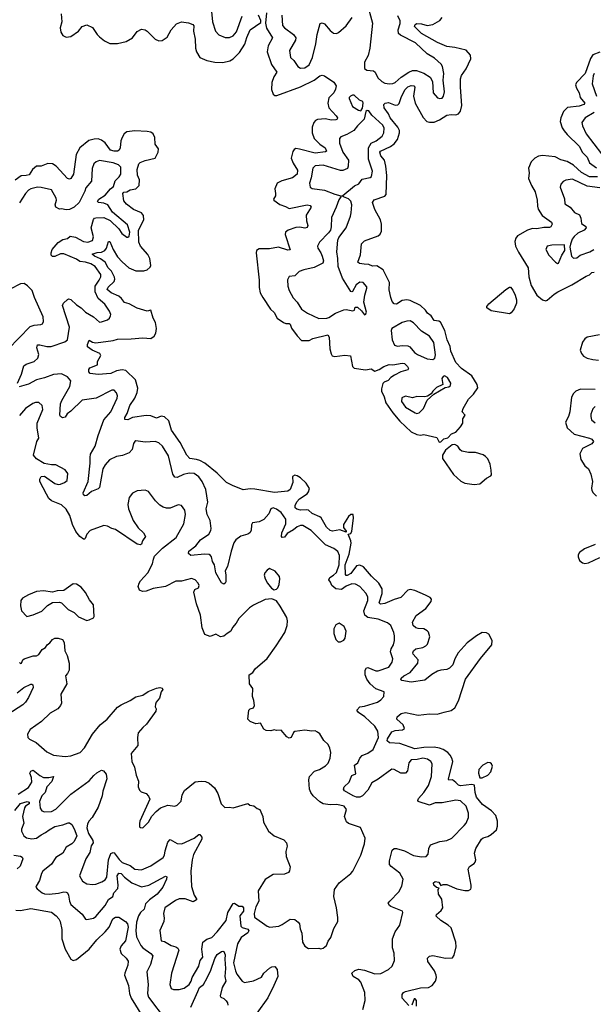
# Model space of a CAD drawing. Extents: x 1839239 to 1929705, y 762242 to 910352.
# Tile 340 of 429: x 1873668 to 1878688, y 888382 to 896995. Entities that reach past the tile are written whole.
import ezdxf

# ---------------------------------------------------------------- set-up
doc = ezdxf.new("R2010")
doc.units = 0

msp = doc.modelspace()

# ---------------------------------------------------------------- linework, layer by layer
at = {"layer": '0CON10XD'}
for points in [[(1875343.3, 897095), (1875354.4, 896975), (1875383.1, 896895), (1875411.7, 896861.7), (1875465, 896838.6), (1875505, 896840), (1875535, 896852.9), (1875565, 896890), (1875614, 897026)], [(1876707.3, 897145), (1876754.7, 896965), (1876731.5, 896745), (1876717.6, 896682.4), (1876685.4, 896624.6), (1876686.8, 896566.8), (1876705, 896552.5), (1876765, 896546.7), (1876778.8, 896535), (1876803.8, 896485), (1876838, 896455), (1876865, 896441.1), (1876905, 896434.4), (1876935, 896436.5), (1876955, 896445.5), (1877006.8, 896493.2), (1877075, 896535.3), (1877105, 896550), (1877140.1, 896550.1), (1877205, 896527.1), (1877261.7, 896491.7), (1877281.9, 896455), (1877288, 896355), (1877325, 896312.5), (1877345, 896304.2), (1877365, 896308.8), (1877375.8, 896325), (1877385.6, 896365), (1877374.3, 896465.7), (1877379.4, 896525), (1877369.4, 896585), (1877356.9, 896605), (1877298.5, 896658.5), (1877233.1, 896695), (1877132.9, 896792.9), (1876999.8, 896859.8), (1876982.7, 896875), (1876979.8, 896905), (1876997.3, 896962.7), (1876997.5, 896985), (1876978.4, 897028.4)], [(1874030.6, 897045), (1874038.1, 896975), (1874022.9, 896925), (1874028.5, 896885), (1874045.5, 896855.5), (1874075, 896841.9), (1874115, 896848.1), (1874184, 896896), (1874215.4, 896934.6), (1874255, 896950.4), (1874305.3, 896925.3), (1874345, 896864.2), (1874365, 896844.3), (1874410.3, 896810.3), (1874458, 896788), (1874525, 896785.6), (1874601.2, 896805), (1874654.2, 896835), (1874695, 896892.5), (1874735, 896911.4), (1874765, 896906.5), (1874784.2, 896895), (1874854.4, 896825), (1874885, 896809.7), (1874915, 896812.1), (1874959.2, 896840.8), (1874995, 896905.7), (1875041.5, 896958.5), (1875085, 896975.6), (1875146.3, 896966.3), (1875183.3, 896953.3), (1875192.1, 896942.1), (1875189.6, 896895), (1875204.3, 896824.3), (1875206.9, 896745), (1875215.5, 896715), (1875245.8, 896665), (1875305, 896637.5), (1875375, 896623.1), (1875445, 896620), (1875506.2, 896635), (1875535, 896651.1), (1875592.7, 896707.3), (1875637.8, 896782.2), (1875655, 896839.2), (1875685, 896906.2), (1875778.9, 896971.1), (1875779.3, 896989.3), (1875756.7, 897035)], [(1875828.6, 897055), (1875820, 896965), (1875829.4, 896919.4), (1875879.4, 896835), (1875842.5, 896765), (1875833.8, 896715), (1875871.9, 896601.9), (1875917.1, 896535), (1875892.5, 896495), (1875873.3, 896445), (1875872.9, 896385), (1875885, 896343.3), (1875901.7, 896331.7), (1875917.9, 896332.1), (1876125, 896407.8), (1876244.8, 896465.2), (1876295, 896503.1), (1876315, 896510), (1876335, 896503.9), (1876417.2, 896447.2), (1876436.9, 896415), (1876433.1, 896386.9), (1876417.8, 896355), (1876375, 896311.4), (1876365.4, 896265), (1876375, 896222.9), (1876436.4, 896155), (1876448.5, 896135), (1876447.1, 896125), (1876435, 896118.2), (1876395, 896114.7), (1876343.7, 896126.3), (1876275, 896122.1), (1876256.8, 896113.2), (1876243.2, 896096.8), (1876227.3, 896055), (1876228.8, 896005), (1876246.2, 895955), (1876293.8, 895905), (1876342.3, 895875), (1876354.2, 895845), (1876345, 895838.9), (1876255, 895826.1), (1876116.6, 895863.4), (1876085, 895866.9), (1876069.2, 895860.8), (1876057.6, 895842.4), (1876044.2, 895785), (1876060.8, 895740.8), (1876099.3, 895679.3), (1876097.7, 895645), (1876055, 895610.4), (1875963.4, 895586.6), (1875922.1, 895565), (1875900.6, 895515), (1875908.2, 895475), (1875908.2, 895455), (1875890.5, 895425), (1875893.5, 895415), (1875945, 895378.4), (1875995, 895362), (1876025, 895343.5), (1876185, 895374.6), (1876209.2, 895369.2), (1876218.6, 895355), (1876175.4, 895285), (1876177.1, 895235), (1876190, 895195), (1876185, 895175.7), (1876165, 895170.9), (1876118.6, 895178.6), (1876083.7, 895176.3), (1876016.9, 895153.1), (1875994.4, 895135), (1875990.6, 895115), (1876035, 894981.2), (1876015, 894978.9), (1875933.6, 895006.4), (1875855, 894991.4), (1875765, 894991.4), (1875741.2, 894975), (1875738.8, 894955), (1875764.5, 894715), (1875762.4, 894652.4), (1875772.2, 894605), (1875795, 894564), (1875862.6, 894462.6), (1875894.2, 894434.2), (1875922, 894385), (1875975.4, 894345.4), (1875996.4, 894336.4), (1876025, 894337.8), (1876035, 894330), (1876048.1, 894295), (1876095, 894228.6), (1876135, 894188.9), (1876201.4, 894188.6), (1876235, 894205.9), (1876365, 894238.6), (1876377.9, 894217.9), (1876383.6, 894115), (1876392.6, 894072.6), (1876403.1, 894055), (1876425, 894048.5), (1876515, 894060.4), (1876564.4, 894054.4), (1876581.7, 893961.7), (1876595, 893946.7), (1876695, 893931.7), (1876745, 893941.6), (1876775, 893921.1), (1876815.6, 893934.4), (1876855, 893962.2), (1876902.5, 893977.5), (1876935, 893977.1), (1877015, 893990.9), (1877035, 893986.7), (1877061.7, 893961.7), (1877072, 893945), (1877065, 893932), (1877005, 893915.2), (1876947.8, 893885), (1876915, 893863.8), (1876892, 893838), (1876857.4, 893822.6), (1876847.7, 893812.3), (1876834, 893766), (1876834.3, 893745), (1876858.5, 893695), (1876873.8, 893643.8), (1876935, 893555.5), (1876995, 893483.1), (1877095, 893390.5), (1877145, 893365.8), (1877175, 893360), (1877205, 893366), (1877318.8, 893338.8), (1877338.3, 893298.3), (1877355, 893302.5), (1877381.2, 893328.8), (1877415, 893337.5), (1877448, 893372), (1877485, 893387.1), (1877525, 893433.1), (1877545, 893464), (1877547.6, 893502.4), (1877566.2, 893535), (1877540, 893565), (1877550, 893595), (1877595, 893675.8), (1877640.3, 893719.7), (1877678, 893775), (1877673.1, 893805), (1877625, 893878.8), (1877535.5, 893945), (1877486.6, 893995), (1877441.6, 894095), (1877434.2, 894135), (1877408.8, 894195), (1877389.2, 894275), (1877349.7, 894349.7), (1877335, 894358.2), (1877294.1, 894364.1), (1877268.5, 894405), (1877238, 894428), (1877219.6, 894455), (1877175, 894494.1), (1877085, 894538.8), (1877055, 894544.1), (1877015, 894537.6), (1876965, 894506.9), (1876945, 894509.4), (1876929.1, 894529.1), (1876915.4, 894565), (1876902.9, 894632.9), (1876903.8, 894695), (1876848.1, 894808.1), (1876795, 894841.3), (1876755, 894839.4), (1876725, 894852.6), (1876683.6, 894856.4)], [(1875962.5, 897035), (1875969.1, 896945), (1875985.7, 896925), (1876064.4, 896865), (1876085.6, 896835), (1876081.5, 896815), (1876029.2, 896725), (1876038.5, 896665), (1876066.9, 896636.9), (1876102.5, 896585), (1876125, 896570.6), (1876165, 896574.4), (1876200.9, 896599.1), (1876230, 896665), (1876259.1, 896785), (1876270.4, 896865), (1876297.8, 896962.2), (1876315, 896968.9), (1876335, 896959.3), (1876385, 896899.6), (1876415, 896877.3), (1876440, 896875), (1876458.3, 896881.7), (1876525, 896941.5), (1876577.3, 897015)], [(1876683.6, 894856.4), (1876642.7, 894862.7), (1876627.1, 894875), (1876650.9, 894939.1), (1876660.5, 895035), (1876685, 895059.5), (1876806.8, 895103.2), (1876822, 895118), (1876834.7, 895145.3), (1876834.7, 895205), (1876826.5, 895245), (1876775.3, 895335), (1876754.6, 895395), (1876769.6, 895420.4), (1876865, 895451.8), (1876876.4, 895465), (1876882.4, 895632.4), (1876871.8, 895715), (1876861.5, 895765), (1876828.5, 895805), (1876820.9, 895835), (1876826.5, 895845), (1876914.5, 895885), (1876945, 895910.4), (1876973.8, 895946.2), (1876991.8, 896005), (1876992.5, 896025), (1876978.7, 896055), (1876911.7, 896135), (1876895, 896170.7), (1876857.2, 896225), (1876855.5, 896254.5), (1876866.4, 896263.6), (1876895, 896270), (1876955, 896247.9), (1876978.9, 896251.1), (1876988.4, 896261.6), (1877005.7, 896315), (1877039.1, 896380.9), (1877065, 896406.8), (1877095, 896419.6), (1877116.4, 896416.4), (1877125.4, 896405.4), (1877114, 896325), (1877130.3, 896265), (1877198.3, 896138.3), (1877230, 896105), (1877255, 896097.3), (1877295, 896098.2), (1877341, 896119), (1877405, 896160.8), (1877443.4, 896166.6), (1877485, 896162.4), (1877509.1, 896170.9), (1877525.9, 896194.1), (1877537.4, 896245), (1877524.7, 896405), (1877525, 896476.2), (1877534.4, 896505.6), (1877575, 896564.4), (1877616.7, 896653.3), (1877612.2, 896685), (1877575, 896728.9), (1877475, 896752.8), (1877405, 896761.5), (1877325, 896795.3), (1877184.7, 896875), (1877124.4, 896935), (1877127.8, 896952.2), (1877145, 896961.5), (1877185, 896959.7), (1877235, 896943.6), (1877285, 896952), (1877345, 896989.2), (1877365.9, 897015)], [(1878745, 896711.9), (1878683.8, 896686.2), (1878663.7, 896656.3), (1878617.2, 896525), (1878540.8, 896445), (1878532.5, 896425), (1878540.4, 896395), (1878564.2, 896355), (1878574.7, 896315), (1878614.3, 896265), (1878606.6, 896253.4), (1878565, 896237.5), (1878463.8, 896226.2), (1878428.5, 896191.5), (1878403.1, 896135), (1878399.6, 896105), (1878415, 896048.8), (1878432.3, 896022.3), (1878459.3, 895989.3), (1878565, 895887.9), (1878595, 895833.8), (1878633.7, 895793.7), (1878655, 895741.5), (1878715, 895699.3)], [(1878697.1, 896525), (1878687.5, 896505), (1878679.6, 896435), (1878717.5, 896325)], [(1876655, 896197.5), (1876668.3, 896221.7), (1876673.8, 896265), (1876670, 896280), (1876642.1, 896292.1), (1876595, 896333.3), (1876580, 896335), (1876562.5, 896325), (1876552.5, 896315), (1876552.5, 896305), (1876580, 896235), (1876632.2, 896202.2), (1876655, 896197.5)], [(1876285, 894380), (1876355, 894384.5), (1876375, 894391.1), (1876430.9, 894429.1), (1876505, 894456.2), (1876525, 894458.9), (1876585, 894447.5), (1876597.5, 894455), (1876605, 894480), (1876625, 894480), (1876659.3, 894449.3), (1876685, 894412.5), (1876698.8, 894421.2), (1876702.5, 894435), (1876681.2, 894525), (1876687.5, 894585), (1876706.2, 894645), (1876705, 894657.5), (1876673.3, 894695), (1876645, 894699.2), (1876613.6, 894676.4), (1876581.7, 894618.3), (1876575, 894613.3), (1876565, 894616.7), (1876493.1, 894735), (1876454.4, 894835), (1876452.9, 894905), (1876442.9, 894965), (1876453.2, 895066.8), (1876461.1, 895088.9), (1876524.5, 895175), (1876564.1, 895275), (1876570, 895305), (1876574.4, 895375), (1876566.5, 895406.5), (1876546.6, 895426.6), (1876502.5, 895445), (1876490, 895455), (1876495, 895457.5), (1876597.7, 895542.3), (1876635, 895560), (1876665, 895600), (1876735, 895614.2), (1876746.6, 895623.4), (1876755, 895670), (1876719.6, 895775), (1876721.6, 895875), (1876744.7, 895915.3), (1876788.6, 895935), (1876840.8, 895975), (1876853.8, 896003.8), (1876856.8, 896045), (1876845, 896073.3), (1876749.4, 896159.4), (1876725, 896197.5), (1876708.3, 896201.7), (1876697, 896193), (1876684, 896125), (1876625, 896067.5), (1876591.9, 896025), (1876530.1, 895989.9), (1876480, 895970), (1876465.7, 895955), (1876466.5, 895915), (1876495.3, 895835.3), (1876546.1, 895765), (1876544.1, 895715), (1876536.3, 895693.7), (1876495, 895675.6), (1876475, 895675.6), (1876323.1, 895723.1), (1876252.8, 895717.2), (1876232.9, 895697.1), (1876219.8, 895610.2), (1876205.6, 895565), (1876209.2, 895529.2), (1876228.1, 895518.1), (1876335, 895502.3), (1876425, 895467.8), (1876480, 895455), (1876480, 895445), (1876460, 895420), (1876438.9, 895355), (1876397.1, 895265), (1876394.1, 895184.1), (1876386.8, 895153.2), (1876370.9, 895129.1), (1876292.6, 895047.4), (1876274.2, 895015), (1876276.2, 894995), (1876303.8, 894955), (1876316, 894925), (1876326.2, 894885), (1876320, 894865), (1876244.1, 894825.9), (1876155, 894807.5), (1876115, 894791.8), (1876075, 894754.5), (1876025, 894748.8), (1876010.5, 894720.5), (1876015.5, 894665), (1876026.5, 894625), (1876060.5, 894560.5), (1876095, 894522.9), (1876135, 894461.4), (1876186.2, 894426.2), (1876285, 894380)], [(1878695, 896183.2), (1878615.8, 896135), (1878587.5, 896095), (1878592.9, 896065), (1878626.8, 895995), (1878760.4, 895820.4)], [(1877075, 888372), (1877014.8, 888434.8), (1877015, 888467.5), (1877025.8, 888485), (1877045, 888494.5), (1877175, 888526), (1877245, 888528.6), (1877277.5, 888545), (1877306, 888584), (1877314.5, 888615), (1877313.5, 888636.5), (1877298.2, 888675), (1877240.6, 888755), (1877237.5, 888785), (1877255, 888801.4), (1877285, 888808.1), (1877395, 888784.4), (1877455, 888788.8), (1877470, 888810), (1877488.1, 888885), (1877484.5, 888925), (1877445, 889050), (1877419.2, 889075), (1877353.8, 889113.8), (1877312.8, 889152.8), (1877315, 889167.5), (1877357.9, 889202.1), (1877371.4, 889225), (1877361.2, 889301.2), (1877334.2, 889345), (1877330, 889385), (1877338.3, 889398.3), (1877315, 889402.5), (1877294, 889425), (1877290, 889445), (1877305, 889456), (1877335, 889448.8), (1877355, 889420), (1877375, 889430), (1877405, 889430), (1877495, 889392.9), (1877563.6, 889376.4), (1877595, 889376.7), (1877615, 889387.5), (1877620.7, 889399.3), (1877620, 889425), (1877592, 889565), (1877605, 889586.7), (1877645, 889612.5), (1877653.3, 889625), (1877658.8, 889645), (1877650, 889705), (1877660, 889745), (1877709.2, 889825), (1877725, 889838.1), (1877765, 889850), (1877795, 889867.5), (1877842.2, 889907.8), (1877851.3, 889938.7), (1877850.9, 889985), (1877834.7, 890034.7), (1877798.1, 890075), (1877718.5, 890128.5), (1877667.5, 890195), (1877653.2, 890235), (1877649.5, 890299.5), (1877625.8, 890305.8), (1877525, 890292.2), (1877508.9, 890298.9), (1877485, 890322.9), (1877455, 890344), (1877425, 890342.5), (1877420, 890350), (1877459.1, 890505), (1877450.4, 890535), (1877435, 890560), (1877413.8, 890583.8), (1877375, 890610.4), (1877343.2, 890623.2), (1877295, 890632.3), (1877205, 890628.8), (1877125, 890616.6), (1876995, 890661.7), (1876905, 890670), (1876884.8, 890685), (1876886.7, 890705), (1876925.8, 890764.2), (1876955, 890777.8), (1877017.4, 890782.6), (1877037.1, 890792.9), (1877025.3, 890825.3), (1876968.1, 890875), (1876972.6, 890897.4), (1877006.2, 890925), (1877045, 890935.6), (1877155, 890911.8), (1877255, 890921.6), (1877320.6, 890919.4), (1877384, 890936), (1877445, 890950.6), (1877477.5, 890975), (1877507.9, 891035), (1877570.5, 891225), (1877702.4, 891407.6), (1877800, 891525), (1877802.5, 891565), (1877775, 891618.8), (1877752.3, 891632.3), (1877715, 891633.8), (1877665, 891606), (1877585, 891542.5), (1877505.6, 891455), (1877476.7, 891405), (1877458, 891352), (1877428.4, 891321.6), (1877405, 891310.8), (1877354.6, 891305.4), (1877325, 891295.5), (1877275, 891265.5), (1877215, 891217.3), (1877095, 891200.4), (1877013.3, 891215), (1877004.2, 891225), (1877005.8, 891235), (1877029.2, 891255), (1877086, 891284), (1877151.8, 891365), (1877154.5, 891395), (1877112.5, 891445), (1877108.9, 891455), (1877114.4, 891475), (1877135, 891491.2), (1877195, 891501.8), (1877223.1, 891516.9), (1877236.7, 891533.3), (1877256.4, 891595), (1877246.4, 891636.4), (1877235, 891650), (1877205, 891665.6), (1877155, 891668.2), (1877135, 891675.5), (1877112.5, 891695), (1877104.6, 891725), (1877137.6, 891782.4), (1877222.2, 891845), (1877269.4, 891905), (1877271.9, 891925), (1877259.5, 891939.5), (1877220.2, 891960.2), (1877125, 892001.9), (1877085, 892008.9), (1877065, 892003.3), (1877005, 891940.4), (1876945, 891922.8), (1876865, 891888.2), (1876825, 891883.3), (1876815, 891893.8), (1876840.7, 891975), (1876840.8, 892015), (1876811.8, 892065), (1876745.7, 892125.7), (1876678.4, 892208.4), (1876645, 892222), (1876615, 892217.6), (1876565, 892150.8), (1876535, 892133.4), (1876525, 892133.9), (1876520.9, 892140.9), (1876515.6, 892225), (1876551.5, 892318.5), (1876570, 892415), (1876567.1, 892437.1), (1876542, 892495), (1876565, 892500), (1876575, 892520), (1876590.9, 892635), (1876586.9, 892666.9), (1876565, 892665.7), (1876545, 892648.1), (1876502.3, 892577.7), (1876501.3, 892551.3), (1876525, 892520), (1876525, 892511.2), (1876470.9, 892530.9), (1876405, 892521.2), (1876385, 892526.2), (1876354.6, 892555), (1876306.6, 892636.6), (1876295, 892647.1), (1876227.8, 892675), (1876195, 892703.1), (1876175, 892707.8), (1876125, 892704.8), (1876093, 892713), (1876079.6, 892725), (1876078.6, 892745), (1876092.6, 892777.4), (1876117.9, 892802.1), (1876185, 892848.1), (1876196.4, 892865), (1876204.5, 892895), (1876175, 892940.5), (1876125, 892985.7), (1876095, 893004), (1876075, 893011.2), (1876055, 892997.5), (1876058.8, 892945), (1876035.7, 892885), (1876015, 892871.1), (1875897.6, 892857.6), (1875725, 892887.6), (1875685, 892890), (1875625, 892882), (1875529.3, 892919.3), (1875476.8, 892946.8), (1875397, 893027), (1875287.3, 893115), (1875245, 893138.6), (1875216.5, 893146.5), (1875156.9, 893155), (1875129.6, 893185), (1875072.3, 893295), (1874997.7, 893405), (1874973.5, 893485), (1874935, 893521.1), (1874905, 893526.4), (1874865, 893510.4), (1874815, 893529.2), (1874775, 893531.1), (1874655, 893515.3), (1874614.4, 893494.4), (1874587.5, 893497.5), (1874588.5, 893515), (1874608.9, 893551.1), (1874630.5, 893619.5), (1874674.6, 893685), (1874694.7, 893735), (1874701.8, 893771.8), (1874680.5, 893845), (1874597.9, 893925), (1874565, 893932.4), (1874515, 893924), (1874465, 893900.5), (1874355, 893890), (1874285, 893901.2), (1874272, 893915), (1874272, 893935), (1874281.7, 893948.3), (1874350, 893975), (1874350, 894005), (1874377, 894057), (1874370, 894075), (1874303, 894103), (1874261.7, 894131.7), (1874260, 894155), (1874275, 894190), (1874305, 894172.5), (1874335, 894168), (1874485, 894189.2), (1874525, 894200.4), (1874645, 894201.8), (1874745, 894211.5), (1874815, 894206.5), (1874844.4, 894225), (1874858.3, 894251.7), (1874865.3, 894294.7), (1874857, 894345), (1874836.1, 894385), (1874815, 894453.3), (1874785, 894443.7), (1874695, 894472.4), (1874625, 894509.7), (1874585, 894519.6), (1874560, 894555), (1874535.3, 894575), (1874467.1, 894605), (1874433.6, 894635), (1874441.5, 894655), (1874496.2, 894703.8), (1874500.7, 894725), (1874496.7, 894743.3), (1874472.1, 894795), (1874442, 894825), (1874415, 894873.3), (1874375, 894903.5), (1874323.1, 894925), (1874301.2, 894945), (1874345, 894958.8), (1874385, 894962), (1874412.3, 894975), (1874426.3, 894995), (1874445, 895055.8), (1874456.1, 895055), (1874486.8, 894985), (1874525, 894920.5), (1874565, 894875.3), (1874623.5, 894825), (1874685, 894799.3), (1874755, 894797.2), (1874785, 894806.1), (1874809.7, 894830.3), (1874814.7, 894845), (1874806.1, 894905), (1874789.7, 894939.7), (1874725.2, 895015), (1874709.2, 895049.2), (1874709.1, 895155), (1874753.1, 895245), (1874751.6, 895281.6), (1874734.4, 895305), (1874665, 895333.4), (1874602.2, 895382.2), (1874578.9, 895408.9), (1874570, 895475), (1874579.2, 895485), (1874605, 895490), (1874634.2, 895505.8), (1874684.5, 895515), (1874714.6, 895545), (1874715.3, 895594.7), (1874700.2, 895635), (1874695.4, 895685), (1874711.5, 895735), (1874721.9, 895745), (1874765, 895761.9), (1874854.2, 895785), (1874879.5, 895835), (1874882.7, 895865), (1874852.9, 895905), (1874849.3, 895965), (1874837.2, 895995), (1874815, 896010.9), (1874785, 896017.9), (1874675, 896023), (1874604.4, 896015), (1874582.2, 895997.8), (1874564.1, 895965), (1874553.7, 895935), (1874547.3, 895872.7), (1874537.3, 895852.7), (1874525, 895844.2), (1874495, 895844.4), (1874463.5, 895853.5), (1874415, 895917.1), (1874385, 895941.5), (1874355, 895952.9), (1874319.5, 895950.5), (1874273, 895937), (1874194.5, 895875)], [(1874194.5, 895875), (1874162.3, 895815), (1874138.1, 895645), (1874115, 895606), (1874105, 895600.8), (1874085, 895606), (1873986.2, 895715), (1873955, 895733.5), (1873915, 895737.5), (1873855, 895714.6), (1873815, 895713.9), (1873781.2, 895685), (1873751, 895639), (1873725, 895630.7), (1873680.4, 895629.6), (1873627.7, 895592.3)], [(1878725, 895620), (1878655, 895621.6), (1878585, 895658.3), (1878515, 895722.5), (1878460.5, 895755), (1878405, 895769.7), (1878355, 895796.1), (1878242.5, 895807.5), (1878209.1, 895800.9), (1878175.5, 895784.5), (1878145, 895751.2), (1878120, 895695), (1878125.7, 895655), (1878121.1, 895605), (1878146.2, 895545), (1878179.9, 895489.9), (1878197.1, 895415), (1878198.5, 895365), (1878206.1, 895336.1), (1878242.1, 895282.1), (1878322.5, 895225), (1878327.5, 895205), (1878318, 895182), (1878305, 895175.6), (1878255, 895176.1), (1878194.8, 895165.2), (1878155, 895167.8), (1878113.1, 895155), (1878025, 895104.4), (1878010, 895085), (1878001.2, 895055), (1878006.9, 895015), (1878032.2, 894962.2), (1878116.9, 894825), (1878124.6, 894745), (1878145, 894670), (1878194.6, 894584.6), (1878245, 894545.7), (1878273.9, 894536.1), (1878285, 894540), (1878345.4, 894594.6), (1878376.6, 894613.4), (1878501.9, 894675), (1878625, 894752.7), (1878655, 894763.4), (1878675, 894784.5), (1878695, 894786.7)], [(1873647.7, 893815), (1873683.8, 893895), (1873705, 893966.7), (1873725, 893982.9), (1873795, 894005.5), (1873825.9, 894034.1), (1873835.3, 894065), (1873816.7, 894125), (1873825, 894149.2), (1873845, 894150.5), (1873905.3, 894135.3), (1873943.4, 894136.6), (1874062.4, 894177.6), (1874086.2, 894195), (1874104, 894305), (1874042.2, 894495), (1874052.5, 894515), (1874085, 894548.6), (1874095, 894554.3), (1874115, 894548.6), (1874165, 894501.5), (1874205.3, 894475.3), (1874242.5, 894437.5), (1874315, 894395.6), (1874365, 894350), (1874385, 894350.8), (1874435, 894368), (1874453.8, 894385), (1874463.3, 894405), (1874466.7, 894415), (1874454, 894445), (1874411.9, 894505), (1874355.6, 894555), (1874327.6, 894615), (1874327.1, 894665), (1874364, 894715), (1874378.8, 894745), (1874377.9, 894765), (1874329.1, 894835), (1874290.5, 894860.5), (1874245.2, 894875.2), (1874195, 894879.5), (1874165, 894900.8), (1874055, 894945.7), (1874025, 894945.7), (1873975, 894923.3), (1873955, 894923.8), (1873944.2, 894934.2), (1873943.1, 894955), (1873951.9, 894985), (1874004.6, 895045), (1874045, 895072), (1874085, 895082.2), (1874110.2, 895099.8), (1874155, 895091.3), (1874225, 895053.2), (1874265, 895047.7), (1874305, 895064.2), (1874313.8, 895096.2), (1874293.9, 895175), (1874314.1, 895245.9), (1874322.1, 895257.9), (1874335, 895262.8), (1874405, 895264.6), (1874458.7, 895238.7), (1874534.2, 895165), (1874561.4, 895125), (1874605, 895092), (1874615, 895092), (1874625, 895101.2), (1874633.3, 895135), (1874611.1, 895201.1), (1874480.7, 895310.7), (1874440.5, 895375), (1874405, 895389.8), (1874356.2, 895395), (1874350, 895405), (1874359.1, 895425), (1874415, 895461.1), (1874463.7, 895516.3), (1874488.1, 895535), (1874503.5, 895585), (1874538.9, 895621.1), (1874553.5, 895645), (1874552, 895705), (1874533.8, 895725), (1874485, 895741.8), (1874365, 895762.2), (1874338, 895752), (1874315.4, 895734.6), (1874302.4, 895692.4), (1874296.9, 895583.1), (1874246.4, 895525), (1874238.2, 895495), (1874189.5, 895395), (1874145.6, 895355), (1874105, 895334.6), (1874075, 895331.2), (1874035, 895341.1), (1874015, 895336.4), (1873984.7, 895355), (1873979.5, 895375), (1873989.7, 895415), (1873986.6, 895435), (1873945, 895507.8), (1873855, 895528.1), (1873825, 895529.4), (1873765, 895515.6), (1873745.5, 895504.5), (1873717.5, 895475), (1873666.9, 895393.1)], [(1878745, 895523.3), (1878635, 895537.6), (1878505, 895600.9), (1878447.7, 895592.3), (1878425, 895578.8), (1878404, 895555), (1878399.5, 895529.5), (1878437, 895427), (1878440.6, 895385), (1878485, 895355.6), (1878525, 895307.1), (1878567, 895287), (1878579.8, 895259.8), (1878585, 895210.8), (1878622.5, 895185), (1878626.1, 895175), (1878607.9, 895155), (1878553.7, 895126.3), (1878521.5, 895098.5), (1878504.3, 895075.7), (1878487.5, 895032.5), (1878484, 895005), (1878496.2, 894925), (1878515, 894910), (1878545, 894911.4), (1878573.6, 894936.4), (1878658, 894965), (1878694.3, 894985)], [(1878375, 894862), (1878385, 894863.8), (1878414.3, 894935), (1878439.2, 894975), (1878436.4, 895026.4), (1878325, 895023.1), (1878285, 895013.8), (1878274, 894985), (1878300, 894935), (1878356.7, 894875), (1878375, 894862)], [(1873567.8, 894112.2), (1873760, 894310), (1873795, 894323.6), (1873852.5, 894327.5), (1873866.7, 894335), (1873876, 894355), (1873872.5, 894395), (1873796.1, 894566.1), (1873776.2, 894625), (1873735, 894666.7), (1873705.9, 894685.9), (1873675, 894683.8), (1873585, 894636.7)], [(1877955, 894421.2), (1877795, 894446.7), (1877757.5, 894475), (1877757.5, 894485), (1877775, 894510), (1877923.3, 894635), (1877954.1, 894655.9), (1877965, 894656.2), (1877985, 894630), (1878005.5, 894585.5), (1878015.6, 894545), (1878015.7, 894515.7), (1877995.5, 894464.5), (1877969.7, 894430.3), (1877955, 894421.2)], [(1877285, 894022), (1877301.2, 894035), (1877306.7, 894063.3), (1877292.2, 894172.2), (1877254.3, 894225), (1877185, 894271.1), (1877115, 894343.3), (1877085, 894359.4), (1877055, 894358.1), (1877015, 894345.6), (1876925.7, 894294.3), (1876919.2, 894275), (1876929.2, 894195), (1876948, 894148), (1876975, 894140), (1877015, 894145.5), (1877065, 894143.3), (1877082.9, 894132.9), (1877123.3, 894085), (1877149.2, 894065), (1877235, 894028.6), (1877285, 894022)], [(1878742.9, 894237.1), (1878635, 894218.1), (1878615, 894204.2), (1878594.5, 894175), (1878574.5, 894105), (1878585.5, 894075), (1878602.7, 894052.7), (1878635.7, 894034.3), (1878685, 894021.9), (1878735, 894017.6)], [(1876735, 891186.2), (1876705.3, 891225), (1876691.5, 891265), (1876691.9, 891305), (1876703.3, 891325), (1876715, 891327.1), (1876785, 891300), (1876805, 891300), (1876897.8, 891332.2), (1876929.2, 891375), (1876934.4, 891405), (1876912, 891465), (1876918.7, 891491.3), (1876938.2, 891525), (1876948.5, 891565), (1876949.5, 891605), (1876942.2, 891635), (1876915, 891694), (1876887.8, 891717.8), (1876805, 891750.8), (1876715, 891766.8), (1876688.8, 891785), (1876681.4, 891825), (1876715.4, 891915), (1876714.6, 891945), (1876698, 891978), (1876645, 892036.5), (1876608.1, 892058.1), (1876575, 892061.2), (1876525, 892038.5), (1876485, 892009.3), (1876435, 892015.9), (1876400.9, 892045), (1876388.8, 892075), (1876373.1, 892095), (1876383.1, 892115), (1876414.3, 892134.3), (1876440, 892160), (1876463.4, 892225), (1876467.3, 892307.2), (1876453, 892343), (1876417.8, 892367.8), (1876345, 892402.2), (1876217.6, 892527.6), (1876145, 892569.2), (1876125, 892571.1), (1876095, 892559.3), (1876065, 892533), (1876010.3, 892499.7), (1875985, 892467.3), (1875965.6, 892465.6), (1875958.6, 892475), (1875963.3, 892505), (1875997.2, 892585), (1875997.7, 892625), (1875955, 892684.4), (1875915, 892711.9), (1875885, 892724.2), (1875865, 892716.7), (1875848.7, 892671.3), (1875805, 892622), (1875765, 892602), (1875705, 892592.5), (1875698, 892575), (1875694.4, 892525), (1875682, 892505), (1875665, 892493.1), (1875604.5, 892475.5), (1875560, 892445), (1875542.2, 892417.8), (1875518.2, 892345), (1875487.8, 892212.2), (1875465.8, 892175), (1875473.5, 892135), (1875472.3, 892077.7), (1875467.5, 892065), (1875455, 892058), (1875435, 892068.8), (1875385, 892155.6), (1875372.9, 892225), (1875354.6, 892255), (1875347.5, 892295), (1875338.2, 892308.2), (1875325, 892315.4), (1875285, 892319.5), (1875165, 892307.5), (1875144.6, 892324.6), (1875149.5, 892345), (1875208.3, 892391.7), (1875250.9, 892445), (1875323.3, 892495), (1875340, 892525), (1875343.6, 892545), (1875333.8, 892615), (1875309.2, 892665), (1875301.1, 892715), (1875313.5, 892775), (1875297.9, 892885), (1875264.5, 892955), (1875235.3, 892995.3), (1875194, 893024), (1875150.6, 893029.4), (1875102.4, 893017.6), (1875045, 892991.1), (1875025, 892991.9), (1875008.2, 893018.2), (1874969.8, 893179.8), (1874918.6, 893265), (1874885, 893293.1), (1874855, 893305.6), (1874765, 893299.4), (1874685, 893309.6), (1874674.5, 893305), (1874665, 893288.8), (1874652, 893235), (1874625.6, 893204.4), (1874566.9, 893183.1), (1874515, 893174.4), (1874453.1, 893145), (1874415, 893100), (1874396.2, 893065), (1874365, 892903.3), (1874355, 892892), (1874295, 892868.1), (1874255, 892833.8), (1874239.3, 892829.3), (1874227.7, 892837.7), (1874224.3, 892855), (1874266.6, 892955), (1874284.6, 893115), (1874283.6, 893163.6), (1874288.8, 893195), (1874328.4, 893265), (1874353.9, 893356.1), (1874405.7, 893494.3), (1874466.5, 893565), (1874520, 893685), (1874523.5, 893705), (1874515, 893730), (1874495, 893754), (1874475, 893754), (1874336.2, 893683.8), (1874215, 893666.9), (1874115, 893570.8), (1874082.3, 893547.7), (1874065, 893517.5), (1874043, 893513), (1874025, 893522.5), (1874020, 893535), (1874025.3, 893635), (1874036.2, 893665), (1874107.3, 893785), (1874116.2, 893835), (1874085, 893870.5), (1874035, 893895.9), (1873965, 893891.3), (1873885, 893860.7), (1873815, 893843.3), (1873745, 893807.4), (1873663.5, 893783.5)], [(1877145, 893550.5), (1877165, 893554.5), (1877203.1, 893595), (1877233.9, 893666.1), (1877291.7, 893718.3), (1877393, 893777), (1877425, 893783.3), (1877437.5, 893795), (1877442.5, 893815), (1877413.3, 893865), (1877385, 893878.8), (1877375, 893873.3), (1877363.8, 893855), (1877372.5, 893805), (1877315, 893777.5), (1877282.5, 893745), (1877268.3, 893721.7), (1877237, 893703), (1877213.9, 893696.1), (1877145, 893699.2), (1877105, 893688.1), (1877045, 893702.9), (1877012.2, 893687.8), (1877008.9, 893655), (1877045.7, 893605), (1877128.8, 893555), (1877145, 893550.5)], [(1878705, 893761.2), (1878577.2, 893762.8), (1878534.3, 893745), (1878515.4, 893724.6), (1878498.3, 893691.7), (1878484.3, 893565), (1878471.9, 893525), (1878445.7, 893475), (1878459.4, 893425), (1878519.6, 893369.6), (1878656, 893335), (1878675.6, 893325), (1878689.2, 893305), (1878674.2, 893285), (1878595, 893242.5), (1878571.7, 893198.3), (1878578.1, 893148.1), (1878615, 893093.5), (1878646.7, 893065), (1878668.1, 893018.1), (1878680.4, 892955), (1878672.7, 892897.3), (1878676.6, 892876.6), (1878686.7, 892855), (1878716.3, 892826.3)], [(1873665, 891371.2), (1873675, 891362.9), (1873682.5, 891365), (1873695.8, 891394.2), (1873707.3, 891402.7), (1873785, 891428.9), (1873815, 891430.8), (1873835, 891441.2), (1873864.8, 891485.2), (1873895, 891503.2), (1873906.9, 891525), (1873932.7, 891545), (1873955, 891574.3), (1873975, 891584.3), (1874005, 891583.3), (1874043.6, 891573.6), (1874057.8, 891547.8), (1874064.3, 891475), (1874083.1, 891433.1), (1874101.9, 891365), (1874100.6, 891305), (1874085.5, 891274.5), (1874070, 891255), (1874080.9, 891185), (1874026.9, 891095), (1874033.1, 891015), (1874025.7, 890995), (1874002.8, 890967.2), (1873935, 890929.2), (1873860, 890855), (1873760, 890785), (1873736.7, 890745), (1873740, 890715), (1873752.3, 890702.3), (1873813, 890673), (1873905, 890590), (1873965, 890560), (1874065, 890550), (1874115, 890554), (1874196.2, 890585), (1874235.6, 890624.4), (1874305.8, 890745), (1874373.5, 890826.5), (1874433.3, 890876.7), (1874525, 890980.8), (1874555, 891002.5), (1874635, 891040), (1874685, 891072), (1874745, 891085.8), (1874793.1, 891116.9), (1874865, 891147.1), (1874895, 891153.8), (1874915, 891146), (1874920, 891135), (1874905.5, 891114.5), (1874891.4, 891058.6), (1874863.1, 891025), (1874855.9, 891005.9), (1874854.3, 890984.3), (1874863.3, 890965), (1874858, 890945), (1874776.8, 890833.2), (1874745, 890804.4), (1874705.7, 890755), (1874699.2, 890715), (1874700.8, 890645), (1874644.3, 890575), (1874650, 890505), (1874674, 890455), (1874688.6, 890385), (1874707.5, 890335), (1874706, 890285), (1874716.1, 890256.1), (1874731.7, 890241.7), (1874775.9, 890225.9), (1874795, 890202.5), (1874806, 890175), (1874720, 889985), (1874716.4, 889963.6), (1874717.5, 889935), (1874725, 889927.5), (1874746.1, 889923.9), (1874795.7, 889974.3), (1874823.2, 890026.8), (1874861.7, 890068.3), (1874900.8, 890099.2), (1874965, 890123.8), (1875025, 890116), (1875046, 890124), (1875080.7, 890159.3), (1875090, 890215), (1875109.5, 890250.5), (1875205, 890326.7), (1875255.9, 890334.1), (1875295, 890330.8), (1875325.6, 890315.6), (1875372, 890275), (1875400.8, 890225), (1875432, 890135), (1875464.1, 890104.1), (1875504.1, 890105.9), (1875535, 890099.4), (1875665, 890137.5), (1875683, 890123), (1875717.7, 890117.7), (1875745, 890093.3), (1875770, 890085), (1875796.7, 890025), (1875802.5, 889975), (1875845, 889897.5), (1875894.4, 889854.4), (1875979.3, 889819.3), (1876004.2, 889795), (1876008.6, 889765), (1875997.1, 889717.1), (1876001.4, 889675), (1876036.2, 889585), (1876030.7, 889549.3), (1876020, 889535), (1875985, 889521.2), (1875885, 889517.5), (1875815, 889474.3), (1875756.2, 889375), (1875759.5, 889285), (1875734.6, 889235), (1875721.1, 889175), (1875723.4, 889143.4), (1875835, 889064), (1875855.9, 889055.9), (1875935, 889065.7), (1875965, 889078.6), (1876035, 889127.5), (1876075, 889123.8), (1876105, 889101.2), (1876116, 889085), (1876123.2, 889043.2), (1876138.6, 889005), (1876142.5, 888925), (1876165, 888891.2), (1876195, 888871.2), (1876285, 888872.5), (1876305, 888867.5), (1876325, 888872.5), (1876353, 888897), (1876366.7, 888935), (1876390, 888965), (1876416, 889044), (1876451.2, 889105), (1876451.7, 889141.7), (1876441.2, 889225), (1876418.8, 889325), (1876423.8, 889385), (1876463.8, 889445), (1876565, 889526.2), (1876582.7, 889547.3), (1876653.1, 889685), (1876685.6, 889784.4), (1876691.4, 889835), (1876649.5, 889929.5), (1876545, 889963.1), (1876527.9, 889977.9), (1876510.8, 890025), (1876528.2, 890085), (1876506.9, 890115), (1876445, 890128.8), (1876385, 890126.1), (1876325, 890135.4), (1876293.7, 890153.7), (1876235.6, 890205), (1876215.6, 890235), (1876204.4, 890265), (1876197.5, 890345), (1876205.8, 890374.2), (1876249.5, 890420.5), (1876292.5, 890435), (1876343.2, 890466.8), (1876367.6, 890492.4), (1876384, 890535), (1876390, 890585), (1876383, 890623), (1876366.7, 890655), (1876329.5, 890689.5), (1876295, 890747.5), (1876273.6, 890763.6), (1876253, 890773), (1876225, 890770), (1876165, 890780), (1876075, 890767.5), (1876065, 890760), (1876045, 890716.2), (1876025, 890708.6), (1876005, 890721.4), (1875955, 890780), (1875917, 890777), (1875895, 890783.3), (1875865, 890773.8), (1875825, 890777.5), (1875805, 890788.8), (1875775, 890842.1), (1875735, 890836), (1875684.3, 890854.3), (1875663.3, 890875), (1875674.4, 890955.6), (1875684.3, 890965.7), (1875715, 890973.8), (1875724.2, 890995.8), (1875718.3, 891038.3), (1875704.3, 891075), (1875707.7, 891145), (1875680.6, 891185), (1875677.5, 891262.5), (1875707.5, 891285), (1875727.5, 891315), (1875832.7, 891407.3), (1875911.8, 891518.2), (1875987.5, 891635), (1876009.5, 891695), (1876011.4, 891735), (1876005.6, 891765.6), (1875948.8, 891865), (1875915, 891912.5), (1875875, 891930), (1875815, 891923.3), (1875715, 891874), (1875679.7, 891850.3), (1875585, 891756.2), (1875562, 891715), (1875531.7, 891678.3), (1875515.5, 891644.5), (1875483.4, 891626.6), (1875455, 891600.8), (1875425, 891596.2), (1875385, 891620.8), (1875335, 891599.1), (1875287.1, 891617.1), (1875265.5, 891675), (1875250.6, 891785), (1875214.4, 891885), (1875192, 891988), (1875200.8, 892009.2), (1875232.5, 892025), (1875238.8, 892045), (1875231.2, 892065), (1875205, 892096.2), (1875172.9, 892107.1), (1875085, 892084.3), (1875035, 892083.3), (1874945, 892037.8), (1874835, 892017.8), (1874775, 891996.7), (1874742.2, 891992.2), (1874716.7, 892005), (1874706, 892036), (1874712.2, 892065), (1874725, 892087.1), (1874788.6, 892155), (1874831.2, 892235), (1874837.8, 892275), (1874849.1, 892300.9), (1874918.8, 892371.2), (1875036.9, 892465), (1875104.4, 892585), (1875120, 892665), (1875114, 892705), (1875085, 892746.2), (1875055, 892751.2), (1874985, 892722.5), (1874952.7, 892722.7), (1874925, 892730.8), (1874895, 892748.6), (1874856, 892785), (1874795, 892866.2), (1874765, 892878), (1874695.7, 892874.3), (1874655.7, 892854.3), (1874625.8, 892815), (1874614, 892755), (1874620.8, 892715), (1874662.5, 892615), (1874705, 892551.2), (1874751.2, 892505), (1874770, 892475), (1874743.8, 892435), (1874733.6, 892406.4), (1874725, 892400), (1874695, 892407.5), (1874505, 892534.4), (1874473.1, 892543.1), (1874435, 892565.7), (1874405, 892571.2), (1874284.6, 892525.4), (1874256.9, 892495), (1874242.3, 892457.7), (1874235, 892450), (1874225, 892451.2), (1874195, 892474.3), (1874158, 892518), (1874129.4, 892579.4), (1874107.8, 892657.8), (1874075, 892714), (1874035, 892751.5), (1873945, 892785.6), (1873924.3, 892805), (1873901.9, 892845), (1873844.2, 892955), (1873843.2, 892976.8), (1873855, 892998.8), (1873885, 893000.8), (1873975, 892938.5), (1874005, 892929.5), (1874025, 892930.5), (1874058.8, 892945), (1874082, 892965), (1874089.2, 893025), (1874066.4, 893056.4), (1873985, 893101.5), (1873945, 893100), (1873882.1, 893112.1), (1873815, 893154.4), (1873788, 893185), (1873818.5, 893305), (1873835.3, 893335), (1873819.6, 893425), (1873820.9, 893465), (1873870.5, 893585), (1873865, 893620), (1873835, 893646.2), (1873805, 893645.8), (1873782.6, 893637.4), (1873718.8, 893595), (1873665, 893533.1)], [(1878705, 893611.4), (1878685, 893591.2), (1878668.1, 893545), (1878665.7, 893525), (1878674, 893495), (1878705, 893468.1)], [(1877645, 892928.9), (1877695, 892934.3), (1877755, 892983.3), (1877792.5, 893005), (1877796, 893014), (1877795.7, 893055), (1877785.4, 893105.4), (1877765, 893153.3), (1877746, 893175), (1877725, 893188.6), (1877657.6, 893207.6), (1877595, 893208.9), (1877539.1, 893219.1), (1877521.7, 893231.7), (1877503.8, 893265), (1877475, 893280), (1877454.5, 893275.5), (1877395, 893229.2), (1877368.1, 893185), (1877369.2, 893155), (1877465, 893017.1), (1877528.6, 892958.6), (1877565, 892939.4), (1877645, 892928.9)], [(1878705, 892404.4), (1878611.2, 892365), (1878567, 892333), (1878556, 892315), (1878555.9, 892295.9), (1878568.8, 892265), (1878593.8, 892245), (1878615, 892236.9), (1878645, 892242.2), (1878745, 892290)], [(1875895, 892007.5), (1875915, 892012.5), (1875927.5, 892025), (1875940, 892055), (1875946.2, 892105), (1875941.2, 892125), (1875905, 892170), (1875855, 892193.8), (1875835, 892180.8), (1875814.4, 892155), (1875808, 892135), (1875816.2, 892105), (1875835.9, 892065.9), (1875872.3, 892022.3), (1875895, 892007.5)], [(1874255, 891738.8), (1874275, 891743.8), (1874315, 891762.5), (1874320, 891775), (1874313.8, 891875), (1874279.5, 891919.5), (1874244.1, 891984.1), (1874205, 892030), (1874165, 892056.2), (1874135, 892060), (1874055, 892002.5), (1873995, 891998.8), (1873953.6, 891986.4), (1873875, 891999.2), (1873815, 891991.4), (1873746.2, 891965), (1873692.5, 891935), (1873676.7, 891915), (1873673.6, 891866.4), (1873684.1, 891824.1), (1873730, 891775), (1873785, 891788), (1873860.4, 891819.6), (1873910.7, 891869.3), (1873955, 891896.2), (1874015, 891898.8), (1874033.8, 891893.8), (1874091.2, 891835), (1874145, 891808), (1874181.4, 891771.4), (1874255, 891738.8)], [(1876475, 891553.3), (1876505, 891567.5), (1876515.9, 891584.1), (1876526.2, 891645), (1876507.7, 891687.7), (1876465, 891716.7), (1876435, 891702.5), (1876418.8, 891665), (1876418.8, 891625), (1876435, 891572.5), (1876455, 891553.3), (1876475, 891553.3)], [(1873645, 891107.3), (1873705, 891152.5), (1873765, 891182), (1873775, 891183.3), (1873783.3, 891175), (1873785, 891152.5), (1873744.3, 891065), (1873719.1, 891025), (1873695, 891000.9), (1873563.1, 890916.9)], [(1876670.9, 888335), (1876692.5, 888415), (1876687.7, 888485), (1876654.5, 888575), (1876635, 888596.5), (1876586, 888625), (1876576.2, 888655), (1876601.7, 888678.3), (1876635, 888689.4), (1876685, 888680), (1876775, 888646.8), (1876828.5, 888651.5), (1876896.7, 888685), (1876928, 888715), (1876947.5, 888765), (1876945, 888827.5), (1876930.8, 888875), (1876932, 888955), (1876954.1, 889015.9), (1876995.9, 889074.1), (1877022.5, 889185), (1877017, 889197), (1876915, 889236.7), (1876903.3, 889245), (1876893.3, 889265), (1876906.2, 889285), (1876986.4, 889365), (1877011.2, 889415), (1877024.5, 889475), (1876995, 889530), (1876918.3, 889588.3), (1876906, 889605), (1876904.1, 889635.9), (1876929.3, 889730.7), (1876945, 889743.3), (1876965, 889746), (1877035, 889723.1), (1877115, 889684.5), (1877185, 889671.1), (1877224.1, 889675.9), (1877243.8, 889695), (1877248, 889745), (1877264.4, 889775.6), (1877345, 889804.4), (1877405.3, 889814.7), (1877448.8, 889835), (1877557.1, 889945), (1877575.6, 889965), (1877595.7, 890015), (1877596.9, 890055), (1877575.6, 890115), (1877525, 890162.5), (1877485, 890167.7), (1877365, 890145.2), (1877305, 890144.8), (1877255, 890124.8), (1877154.3, 890155), (1877151.4, 890165), (1877158.3, 890181.7), (1877206.2, 890235), (1877245.6, 890295), (1877271.1, 890375), (1877278.5, 890485), (1877267.1, 890505), (1877236.2, 890525), (1877196.2, 890536.2), (1877146.7, 890523.3), (1877095, 890520), (1877074.5, 890495), (1877062.5, 890425), (1877045.4, 890404.6), (1877005, 890404.6), (1876945, 890435.4), (1876925, 890438.5), (1876805, 890350.4), (1876750.8, 890319.2), (1876713.6, 890255), (1876667.1, 890205), (1876645, 890194.5), (1876615, 890193.8), (1876585.8, 890205), (1876509.5, 890249.5), (1876502.2, 890265), (1876506.7, 890285), (1876552, 890325), (1876575, 890384.4), (1876611.2, 890398.8), (1876599.4, 890475), (1876627.3, 890495), (1876646.2, 890535), (1876665, 890557.3), (1876715, 890578.2), (1876760.4, 890609.6), (1876808.8, 890715), (1876802.1, 890772.1), (1876777.1, 890815), (1876687.8, 890897.8), (1876633.3, 890935), (1876620, 890955), (1876645, 890983.8), (1876685, 890990), (1876800, 891025), (1876828, 891045), (1876853.8, 891075), (1876857.5, 891115), (1876785, 891141.8), (1876735, 891186.2)], [(1877715, 890363.3), (1877765, 890387.5), (1877791.4, 890415), (1877805.7, 890465), (1877796.9, 890485), (1877785, 890494.2), (1877765, 890496.7), (1877720.8, 890475), (1877687.5, 890435), (1877684.2, 890404.2), (1877693.8, 890363.8), (1877715, 890363.3)], [(1873655, 890220), (1873745, 890277.7), (1873774.7, 890325.3), (1873770.6, 890365), (1873755.6, 890405), (1873765, 890420.6), (1873785, 890430.8), (1873845, 890382.1), (1873875, 890366.1), (1873923.8, 890366.2), (1873964.3, 890374.3), (1873949.5, 890330.5), (1873905.8, 890285), (1873890, 890235), (1873860.3, 890205), (1873840.7, 890155), (1873848, 890098), (1873862.5, 890075), (1873885, 890064.5), (1873945, 890066.9), (1873985, 890087.4), (1874115, 890220.8), (1874275, 890337.5), (1874315.4, 890384.6), (1874343.8, 890406.2), (1874385, 890428.9), (1874401.2, 890425), (1874426, 890395), (1874431.4, 890355), (1874395.6, 890245), (1874390.6, 890205), (1874353.6, 890105), (1874301.1, 890015), (1874272.7, 889985), (1874261.7, 889958.3), (1874256.2, 889925), (1874260, 889905), (1874270.9, 889875), (1874308.1, 889815), (1874310.6, 889795), (1874292.7, 889767.3), (1874281.1, 889708.9), (1874247.5, 889655), (1874190, 889505), (1874218.8, 889458.8), (1874256.9, 889436.9), (1874305, 889429.5), (1874335, 889433.5), (1874387.9, 889452.1), (1874415, 889470.8), (1874430.5, 889495), (1874445.9, 889644.1), (1874465, 889700), (1874485, 889708.8), (1874495, 889706.2), (1874538.8, 889648.8), (1874565, 889623.5), (1874635, 889595.3), (1874675, 889564.6), (1874735, 889558.9), (1874815, 889592.1), (1874923.2, 889666.8), (1874933.9, 889685), (1874940.4, 889725), (1874965, 889800), (1874985, 889824.5), (1875045, 889789.7), (1875085.7, 889784.3), (1875196.3, 889833.7), (1875235, 889866.7), (1875245, 889866.7), (1875262.5, 889845), (1875262.9, 889825), (1875188.8, 889691.2), (1875176.2, 889645), (1875165.5, 889545), (1875172.5, 889412.5), (1875196.2, 889336.2), (1875216, 889305), (1875216.2, 889295), (1875185, 889277.5), (1875115, 889304.4), (1875064.2, 889304.2), (1875031.1, 889288.9), (1874937.1, 889225), (1874925.6, 889175), (1874931.9, 889135), (1874929.4, 889105), (1874894.2, 889025.8), (1874905.6, 888935.6), (1874935, 888931.1), (1874995, 888897.1), (1875035, 888884.4), (1875052.4, 888872.4), (1875060.8, 888855), (1874996.7, 888655), (1874983.4, 888553.4), (1874995, 888521.2), (1875015, 888512.5), (1875065, 888511.9), (1875108.2, 888521.8), (1875151.5, 888555), (1875168.2, 888585), (1875176.2, 888615), (1875235.3, 888715), (1875247.5, 888765), (1875271.8, 888795), (1875263.1, 888865), (1875272.2, 888925), (1875305, 888950), (1875350.8, 888965), (1875395.8, 889014.2), (1875475.3, 889115), (1875490.6, 889185), (1875535, 889264.5), (1875548.6, 889265), (1875585, 889240.5), (1875615, 889240), (1875625.8, 889225), (1875628, 889195), (1875595.9, 889155), (1875604.1, 889065), (1875615, 889052.7), (1875665, 889037.5), (1875673.6, 889025), (1875665, 889007.8), (1875606, 888965), (1875575, 888911.4), (1875540.6, 888745), (1875555.4, 888675), (1875569.6, 888645), (1875615, 888584.2), (1875635, 888572.2), (1875715, 888586.9), (1875785, 888620), (1875804.6, 888655.4), (1875855, 888697.5), (1875875, 888709.2), (1875901.7, 888711.7), (1875922, 888685), (1875925.8, 888625.8), (1875891.8, 888545), (1875840.9, 888439.1), (1875744.2, 888305)], [(1873625, 890076.4), (1873675, 890137.5), (1873732.5, 890155), (1873750.8, 890150.8), (1873750.8, 890135), (1873718, 890115), (1873710.8, 890100.8), (1873693.7, 890025), (1873703.4, 889965), (1873684.8, 889915), (1873684.1, 889895), (1873704.1, 889854.1), (1873727.4, 889837.4), (1873775, 889828.2), (1873815, 889833.9), (1873855, 889864.6), (1873895, 889883.6), (1873925, 889908.2), (1873975, 889936.2), (1874045, 889951.5), (1874090.7, 889969.3), (1874105, 889967.7), (1874123.3, 889955), (1874145.9, 889915.9), (1874166.7, 889855), (1874145.2, 889804.8), (1874125.5, 889784.5), (1874075, 889755.4), (1874045, 889703.5), (1873985, 889665.6), (1873945, 889608.2), (1873871.8, 889545), (1873857.8, 889525), (1873840.8, 889465), (1873812, 889415), (1873810, 889405), (1873821.7, 889391.7), (1873865, 889357.1), (1873885, 889348.9), (1873925, 889343.8), (1874007.4, 889352.6), (1874054.4, 889364.4), (1874075, 889362.9), (1874085, 889355.6), (1874096.5, 889335), (1874104.1, 889285), (1874115.4, 889255), (1874215, 889169.5), (1874244.2, 889125), (1874255, 889123.6), (1874313.9, 889136.1), (1874335, 889148.9), (1874415.5, 889245), (1874445, 889297.3), (1874484.1, 889325.9), (1874493, 889357), (1874526.1, 889395), (1874529.8, 889425), (1874520.8, 889505), (1874535, 889527.4), (1874556.1, 889525), (1874584.7, 889495), (1874649.2, 889445), (1874735, 889409.7), (1874797.5, 889422.5), (1874945, 889503.8), (1874955.8, 889495.8), (1874952, 889475), (1874921.8, 889405), (1874872.5, 889345), (1874805.3, 889295), (1874769.6, 889260.4), (1874756.5, 889213.5), (1874725.2, 889184.8), (1874706.4, 889155), (1874689.8, 889100.2), (1874684.8, 889025), (1874691.5, 888971.5), (1874727.4, 888897.4), (1874745, 888876.9), (1874815.6, 888825), (1874831.9, 888805), (1874811.5, 888728.5), (1874781.4, 888665), (1874793.7, 888553.7), (1874785.5, 888475), (1874794.7, 888444.7), (1874950.4, 888240.4)], [(1873616.4, 889686.4), (1873675, 889678.6), (1873689.6, 889669.6), (1873694.4, 889654.4), (1873670.9, 889589.1), (1873644.7, 889565.3)], [(1873635, 889203.8), (1873675, 889201.2), (1873765, 889219.6), (1873945, 889186.2), (1873987.5, 889155), (1874010.6, 889130.6), (1874023.5, 889105), (1874036.7, 889035), (1874038.1, 888955), (1874067.1, 888865), (1874116, 888776), (1874135, 888766.2), (1874165, 888774), (1874275.8, 888865), (1874341.9, 888945), (1874415.6, 889015), (1874452.2, 889057.8), (1874481.9, 889128.1), (1874505, 889144.4), (1874535, 889144.3), (1874595, 889106.7), (1874612.5, 889085), (1874618.6, 889055), (1874595, 888935.8), (1874555, 888894.4), (1874543.6, 888863.6), (1874556.2, 888825), (1874598.8, 888785), (1874617.8, 888757.8), (1874615.7, 888724.3), (1874587.1, 888655), (1874585.6, 888635.6), (1874618.9, 888545), (1874628.2, 888475), (1874642.7, 888435), (1874741.8, 888275)], [(1875165, 888356.7), (1875226.9, 888493.1), (1875240.9, 888529.1), (1875275.2, 888554.8), (1875307.9, 888612.1), (1875339.6, 888680.4), (1875375, 888782.9), (1875395, 888818.6), (1875435, 888843.8), (1875445, 888847.5), (1875455, 888842.5), (1875465.5, 888815.5), (1875462.7, 888775), (1875469.2, 888695), (1875464.8, 888625), (1875473.4, 888585), (1875441, 888529), (1875423.4, 888455), (1875427.8, 888445), (1875455, 888431.2), (1875475, 888411.9), (1875486.1, 888395), (1875489.6, 888375)], [(1877140, 888365), (1877140, 888415), (1877128.3, 888428.3), (1877121.7, 888428.3), (1877100, 888375)]]:
    msp.add_lwpolyline(points, dxfattribs=at)

doc.saveas('drawing.dxf')
